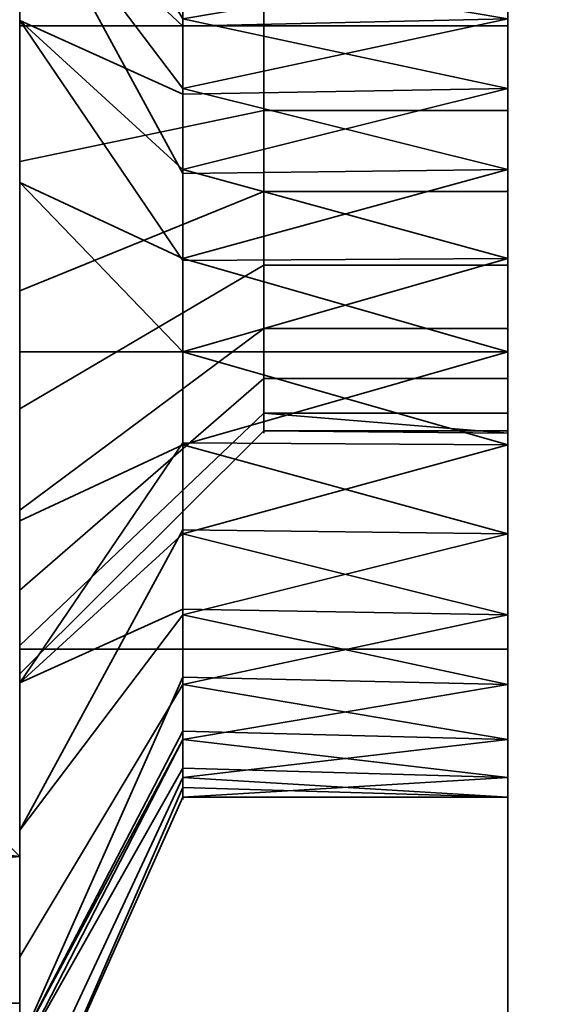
# Model space of a CAD drawing. Header units: millimetres. Extents: x -490 to 6690, y -115 to 132.
# Tile 259 of 656: x 1141 to 1144.33, y -21.01 to -14.96. Entities that reach past the tile are written whole.
import ezdxf

# ---------------------------------------------------------------- set-up
doc = ezdxf.new("R2010")
doc.units = ezdxf.units.MM
doc.layers.add('151', color=7, linetype='Continuous', true_color=0xffffff)

# ---------------------------------------------------------------- blocks, each defined once
blk = doc.blocks.new('UG_SURFACE_093')
at = {"layer": '151', "color": 252, "linetype": 'Continuous', "lineweight": 35}
for points in [[(1141, -26, 2017), (1859, -26, 2017), (1859, 0, 2017), (1141, 0, 2017)], [(1141, 0, 2017), (1141, -9, 1140.4999), (1141, -14.6043, 1140.5953), (1141, -20.1, 1142)], [(1141, -20.1, 1142), (1141, -21.5, 1142), (1141, -26, 2017), (1141, 0, 2017)], [(1141, -21, 1035), (1141, 0, 2), (1141, -26)], [(1141, 0, 2), (1141, -21, 1035), (1141, -14, 1035)], [(1141, 0, 2), (1141, -2), (1141, -26)], [(1141, -26), (1141, -2), (1859, -2), (1859, -26)], [(1141, -20.1, 1115), (1141, -14.6043, 1116.4048), (1141, -9, 1116.5), (1141, -14, 1065.0001)], [(1141, -21, 1035), (1121.0001, -21, 1035), (1121.0001, -14, 1035), (1141, -14, 1035)], [(1141, -14, 1065.0001), (1121.0001, -14, 1065.0001), (1121.0001, -21, 1065.0001), (1141, -21, 1065.0001)], [(1141, -14, 1065.0001), (1141, -21, 1065.0001), (1141, -21.5, 1115), (1141, -20.1, 1115)], [(1131, -19, 1115.3934), (1135.4551, -14.5449, 1115.8864), (1141, -20.1, 1115)], [(1141, -20.1, 1142), (1135.4551, -14.5449, 1141.1136), (1131, -19, 1141.6066)], [(1135.4551, -14.5449, 1115.8864), (1141, -14.6043, 1116.4048), (1141, -20.1, 1115)], [(1141, -20.1, 1142), (1141, -14.6043, 1140.5953), (1135.4551, -14.5449, 1141.1136)], [(1141, -20.1, 1115), (1131, -20.1, 1115), (1131, -19, 1115.3934)], [(1131, -19, 1141.6066), (1131, -20.1, 1142), (1141, -20.1, 1142)], [(1141, -20.1, 1115), (1141, -21.5, 1115), (1131.5, -21.5, 1115), (1131, -21, 1115)], [(1131, -21, 1115), (1131, -20.1, 1115), (1141, -20.1, 1115)], [(1141, -20.1, 1142), (1131, -20.1, 1142), (1131, -21, 1142)], [(1131, -21, 1142), (1131.5, -21.5, 1142), (1141, -21.5, 1142), (1141, -20.1, 1142)], [(1141, -21, 1065.0001), (1121.0001, -21, 1065.0001), (1121.0001, -21, 1035), (1141, -21, 1035)], [(1141, -21.5, 1115), (1141, -21, 1065.0001), (1141, -21, 1035), (1141, -26)]]:
    blk.add_3dface(points, dxfattribs=at)
blk = doc.blocks.new('UG_SURFACE_094')
at = {"layer": '151', "color": 252, "linetype": 'Continuous', "lineweight": 35}
for points in [[(1141, -5, 977), (1141, -14.9663, 1007.4322), (1141, -13.2843, 1008.6544)], [(1141, -14.9663, 1007.4322), (1141, -5, 977), (1141, -11.5359, 981.5), (1141, -12.6489, 982.7361)], [(1141, -21.25, 1090), (1141, -5, 1090), (1141, -14, 1065.0001), (1141, -21, 1065.0001)], [(1141, -5, 1090), (1141, -21.25, 1090), (1141, -20.1, 1115), (1141, -14.6043, 1116.4048)], [(1141, -15, 1185.5), (1141, -13.3731, 1185.8459), (1141, -9, 1140.4999), (1141, -14.6043, 1140.5953)], [(1144.0001, -13.9832, 1187.2162), (1144.0001, -15, 1187), (1144.0001, -23, 1154), (1144.0001, -10.5, 1154)], [(1144.0001, -15.5198, 981.9454), (1144.0001, -14.4802, 981.9454), (1144.0001, -10.5, 1003.9999), (1144.0001, -23, 1003.9999)], [(1144.0001, -10.5, 1003.9999), (1213.0001, -10.5, 1003.9999), (1213.0001, -23, 1003.9999), (1144.0001, -23, 1003.9999)], [(1213.0001, -10.5, 1154), (1144.0001, -10.5, 1154), (1144.0001, -23, 1154), (1213.0001, -23, 1154)], [(1144.0001, -23, 1005), (1212.5858, -23, 1005), (1212.5858, -10.5, 1005), (1144.0001, -10.5, 1005)], [(1212.5858, -23, 1153), (1144.0001, -23, 1153), (1144.0001, -10.5, 1153), (1212.5858, -10.5, 1153)], [(1144.0001, -10.5, 1005), (1144.0001, -14.6184, 1010.625), (1144.0001, -15.3836, 1009.7752)], [(1144.0001, -10.5, 1153), (1144.0001, -23, 1153), (1144.0001, -17, 1014.75), (1144.0001, -15.8815, 1014.5123)], [(1144.0001, -15.8815, 1014.5123), (1144.0001, -14.9564, 1013.8401), (1144.0001, -10.5, 1153)], [(1144.0001, -23, 1005), (1144.0001, -10.5, 1005), (1144.0001, -16.4282, 1009.3101), (1144.0001, -17.5718, 1009.3101)], [(1144.0001, -15.3836, 1009.7752), (1144.0001, -16.4282, 1009.3101), (1144.0001, -10.5, 1005)], [(1141, -15, 1202), (1144.0001, -15, 1202), (1144.0001, -11.1732, 1201.2388), (1141, -11.1732, 1201.2388)], [(1141, -11.1732, 967.7612), (1144.0001, -11.1732, 967.7612), (1144.0001, -15, 967), (1141, -15, 967)], [(1141, -15, 975.5), (1141, -13.3731, 975.8458), (1141, -11.1732, 967.7612), (1141, -15, 967)], [(1141, -15, 1202), (1141, -11.1732, 1201.2388), (1141, -14.1684, 1193.4125)], [(1144.0001, -14.4802, 1191.9453), (1144.0001, -11.1732, 1201.2388), (1144.0001, -15, 1202)], [(1144.0001, -13.9832, 977.2161), (1144.0001, -15, 977), (1144.0001, -15, 967), (1144.0001, -11.1732, 967.7612)], [(1141, -12.6489, 982.7361), (1141, -14.1684, 983.4126), (1141, -17, 1007), (1141, -14.9663, 1007.4322)], [(1141, -14.0611, 1016.0451), (1141, -12.6699, 1014.5), (1142.0017, -14.6184, 1013.375), (1142.0017, -15.001, 1013.7999)], [(1142.0017, -15.4189, 1009.8238), (1142.0017, -14.9564, 1010.1599), (1141, -13.2843, 1008.6544), (1141, -14.9663, 1007.4322)], [(1142.5, -15, 977), (1142.5, -13.9832, 977.2161), (1141, -13.3731, 975.8458), (1141, -15, 975.5)], [(1142.5, -15, 1187), (1142.5, -13.9832, 1187.2162), (1141, -13.3731, 1185.8459), (1141, -15, 1185.5)], [(1141, -21, 1035), (1121.0001, -21, 1035), (1121.0001, -14, 1035), (1141, -14, 1035)], [(1141, -14, 1065.0001), (1121.0001, -14, 1065.0001), (1121.0001, -21, 1065.0001), (1141, -21, 1065.0001)], [(1141, -14.0611, 1016.0451), (1141, -15.9604, 1016.8908), (1141, -14, 1035)], [(1141, -15.9604, 1016.8908), (1141, -18.0396, 1016.8908), (1141, -21, 1035), (1141, -14, 1035)], [(1142.5, -15, 977), (1144.0001, -15, 977), (1144.0001, -13.9832, 977.2161), (1142.5, -13.9832, 977.2161)], [(1142.5, -15, 1187), (1144.0001, -15, 1187), (1144.0001, -13.9832, 1187.2162), (1142.5, -13.9832, 1187.2162)], [(1141, -14.0611, 1016.0451), (1142.0017, -15.3836, 1014.2248), (1142.0017, -15.9059, 1014.4573)], [(1142.0017, -15.001, 1013.7999), (1142.0017, -15.3836, 1014.2248), (1141, -14.0611, 1016.0451)], [(1142.0017, -15.9059, 1014.4573), (1142.0017, -16.4282, 1014.6899), (1141, -15.9604, 1016.8908), (1141, -14.0611, 1016.0451)], [(1142.5, -14.4802, 981.9454), (1142.5, -15.5198, 981.9454), (1141, -15.8316, 983.4126), (1141, -14.1684, 983.4126)], [(1142.5, -14.4802, 1191.9453), (1142.5, -15.5198, 1191.9453), (1141, -15.8316, 1193.4125), (1141, -14.1684, 1193.4125)], [(1141, -19.0337, 1007.4322), (1141, -17, 1007), (1141, -14.1684, 983.4126), (1141, -15.8316, 983.4126)], [(1141, -14.1684, 1193.4125), (1141, -15.8316, 1193.4125), (1141, -18.8268, 1201.2388), (1141, -15, 1202)], [(1142.5, -14.4802, 981.9454), (1144.0001, -14.4802, 981.9454), (1144.0001, -15.5198, 981.9454), (1142.5, -15.5198, 981.9454)], [(1142.5, -14.4802, 1191.9453), (1144.0001, -14.4802, 1191.9453), (1144.0001, -15.5198, 1191.9453), (1142.5, -15.5198, 1191.9453)], [(1144.0001, -15, 1202), (1144.0001, -18.8268, 1201.2388), (1144.0001, -15.5198, 1191.9453), (1144.0001, -14.4802, 1191.9453)], [(1131, -19, 1115.3934), (1135.4551, -14.5449, 1115.8864), (1141, -20.1, 1115)], [(1141, -20.1, 1142), (1135.4551, -14.5449, 1141.1136), (1131, -19, 1141.6066)], [(1135.4551, -14.5449, 1115.8864), (1141, -14.6043, 1116.4048), (1141, -20.1, 1115)], [(1141, -20.1, 1142), (1141, -14.6043, 1140.5953), (1135.4551, -14.5449, 1141.1136)], [(1141, -15, 1185.5), (1141, -14.6043, 1140.5953), (1141, -20.1, 1142)], [(1144.0001, -14.9564, 1013.8401), (1142.0017, -15.001, 1013.7999), (1142.0017, -14.6184, 1013.375)], [(1142.0017, -14.9564, 1010.1599), (1144.0001, -15.3836, 1009.7752), (1144.0001, -14.6184, 1010.625)], [(1141, -14.9663, 1007.4322), (1142.0017, -15.8815, 1009.4877), (1142.0017, -15.4189, 1009.8238)], [(1141, -14.9663, 1007.4322), (1141, -17, 1007), (1142.0017, -17, 1009.25), (1142.0017, -16.4407, 1009.3689)], [(1142.0017, -16.4407, 1009.3689), (1142.0017, -15.8815, 1009.4877), (1141, -14.9663, 1007.4322)], [(1144.0001, -14.9564, 1013.8401), (1144.0001, -15.8815, 1014.5123), (1142.0017, -15.3836, 1014.2248)], [(1142.0017, -14.9564, 1010.1599), (1142.0017, -15.4189, 1009.8238), (1144.0001, -15.3836, 1009.7752)], [(1142.0017, -15.3836, 1014.2248), (1142.0017, -15.001, 1013.7999), (1144.0001, -14.9564, 1013.8401)], [(1142.5, -16.0168, 977.2161), (1142.5, -15, 977), (1141, -15, 975.5), (1141, -16.6269, 975.8458)], [(1141, -18.8268, 1201.2388), (1144.0001, -18.8268, 1201.2388), (1144.0001, -15, 1202), (1141, -15, 1202)], [(1141, -15, 967), (1144.0001, -15, 967), (1144.0001, -18.8268, 967.7612), (1141, -18.8268, 967.7612)], [(1142.5, -16.0168, 1187.2162), (1142.5, -15, 1187), (1141, -15, 1185.5), (1141, -16.6269, 1185.8459)], [(1141, -15, 967), (1141, -18.8268, 967.7612), (1141, -16.6269, 975.8458), (1141, -15, 975.5)], [(1141, -20.1, 1142), (1141, -21.25, 1142), (1141, -16.6269, 1185.8459), (1141, -15, 1185.5)], [(1142.5, -16.0168, 977.2161), (1144.0001, -16.0168, 977.2161), (1144.0001, -15, 977), (1142.5, -15, 977)], [(1142.5, -16.0168, 1187.2162), (1144.0001, -16.0168, 1187.2162), (1144.0001, -15, 1187), (1142.5, -15, 1187)], [(1144.0001, -15, 1187), (1144.0001, -23.3827, 1153.9239), (1144.0001, -23, 1154)], [(1144.0001, -15, 1187), (1144.0001, -23.9239, 1153.3827), (1144.0001, -23.7071, 1153.7071)], [(1144.0001, -23.7071, 1153.7071), (1144.0001, -23.3827, 1153.9239), (1144.0001, -15, 1187)], [(1144.0001, -18.8268, 967.7612), (1144.0001, -15, 967), (1144.0001, -15, 977), (1144.0001, -16.0168, 977.2161)], [(1144.0001, -23.9239, 1153.3827), (1144.0001, -15, 1187), (1144.0001, -16.0168, 1187.2162)], [(1144.0001, -15.8815, 1014.5123), (1142.0017, -15.9059, 1014.4573), (1142.0017, -15.3836, 1014.2248)], [(1144.0001, -16.4282, 1009.3101), (1144.0001, -15.3836, 1009.7752), (1142.0017, -15.8815, 1009.4877)], [(1144.0001, -15.3836, 1009.7752), (1142.0017, -15.4189, 1009.8238), (1142.0017, -15.8815, 1009.4877)], [(1142.5, -15.5198, 981.9454), (1142.5, -16.4695, 981.5226), (1141, -17.3511, 982.7361), (1141, -15.8316, 983.4126)], [(1142.5, -15.5198, 1191.9453), (1142.5, -16.4695, 1191.5226), (1141, -17.3511, 1192.736), (1141, -15.8316, 1193.4125)], [(1142.5, -15.5198, 981.9454), (1144.0001, -15.5198, 981.9454), (1144.0001, -16.4695, 981.5226), (1142.5, -16.4695, 981.5226)], [(1142.5, -15.5198, 1191.9453), (1144.0001, -15.5198, 1191.9453), (1144.0001, -16.4695, 1191.5226), (1142.5, -16.4695, 1191.5226)], [(1144.0001, -16.4695, 981.5226), (1144.0001, -15.5198, 981.9454), (1144.0001, -23, 1003.9999), (1144.0001, -23.3827, 1004.0761)], [(1144.0001, -18.8268, 1201.2388), (1144.0001, -22.0711, 1199.071), (1144.0001, -16.4695, 1191.5226), (1144.0001, -15.5198, 1191.9453)], [(1141, -19.0337, 1007.4322), (1141, -15.8316, 983.4126), (1141, -17.3511, 982.7361)], [(1141, -15.8316, 1193.4125), (1141, -17.3511, 1192.736), (1141, -21.25, 1199.6197), (1141, -18.8268, 1201.2388)], [(1142.0017, -16.4282, 1014.6899), (1144.0001, -15.8815, 1014.5123), (1144.0001, -17, 1014.75)], [(1142.0017, -15.8815, 1009.4877), (1142.0017, -16.4407, 1009.3689), (1144.0001, -16.4282, 1009.3101)], [(1142.0017, -16.4282, 1014.6899), (1142.0017, -15.9059, 1014.4573), (1144.0001, -15.8815, 1014.5123)], [(1141, -15.9604, 1016.8908), (1142.0017, -16.4282, 1014.6899), (1142.0017, -17, 1014.6899)], [(1142.0017, -17, 1014.6899), (1142.0017, -17.5718, 1014.6899), (1141, -18.0396, 1016.8908), (1141, -15.9604, 1016.8908)], [(1142.5, -16.8579, 977.8272), (1142.5, -16.0168, 977.2161), (1141, -16.6269, 975.8458), (1141, -17.9726, 976.8234)], [(1142.5, -16.8579, 1187.8272), (1142.5, -16.0168, 1187.2162), (1141, -16.6269, 1185.8459), (1141, -17.9726, 1186.8235)], [(1142.5, -16.8579, 977.8272), (1144.0001, -16.8579, 977.8272), (1144.0001, -16.0168, 977.2161), (1142.5, -16.0168, 977.2161)], [(1142.5, -16.8579, 1187.8272), (1144.0001, -16.8579, 1187.8272), (1144.0001, -16.0168, 1187.2162), (1142.5, -16.0168, 1187.2162)], [(1144.0001, -16.0168, 977.2161), (1144.0001, -16.8579, 977.8272), (1144.0001, -24.2388, 973.1731), (1144.0001, -22.0711, 969.9289)], [(1144.0001, -22.0711, 969.9289), (1144.0001, -18.8268, 967.7612), (1144.0001, -16.0168, 977.2161)], [(1144.0001, -16.0168, 1187.2162), (1144.0001, -16.8579, 1187.8272), (1144.0001, -23.9239, 1153.3827)], [(1144.0001, -17, 1014.75), (1142.0017, -17, 1014.6899), (1142.0017, -16.4282, 1014.6899)], [(1144.0001, -17.5718, 1009.3101), (1144.0001, -16.4282, 1009.3101), (1142.0017, -17, 1009.25)], [(1144.0001, -16.4282, 1009.3101), (1142.0017, -16.4407, 1009.3689), (1142.0017, -17, 1009.25)], [(1142.5, -16.4695, 981.5226), (1142.5, -17.1651, 980.75), (1141, -18.4641, 981.5), (1141, -17.3511, 982.7361)], [(1142.5, -16.4695, 1191.5226), (1142.5, -17.1651, 1190.75), (1141, -18.4641, 1191.4999), (1141, -17.3511, 1192.736)], [(1142.5, -16.4695, 981.5226), (1144.0001, -16.4695, 981.5226), (1144.0001, -17.1651, 980.75), (1142.5, -17.1651, 980.75)], [(1142.5, -16.4695, 1191.5226), (1144.0001, -16.4695, 1191.5226), (1144.0001, -17.1651, 1190.75), (1142.5, -17.1651, 1190.75)], [(1144.0001, -16.4695, 981.5226), (1144.0001, -23.3827, 1004.0761), (1144.0001, -23.7071, 1004.2928)], [(1144.0001, -23.9239, 1004.6173), (1144.0001, -17.1651, 980.75), (1144.0001, -16.4695, 981.5226)], [(1144.0001, -17.1651, 1190.75), (1144.0001, -16.4695, 1191.5226), (1144.0001, -22.0711, 1199.071), (1144.0001, -24.2388, 1195.8269)], [(1144.0001, -23.7071, 1004.2928), (1144.0001, -23.9239, 1004.6173), (1144.0001, -16.4695, 981.5226)], [(1141, -18.8268, 967.7612), (1141, -21.25, 969.3803), (1141, -17.9726, 976.8234), (1141, -16.6269, 975.8458)], [(1141, -21.25, 1142), (1141, -17.9726, 1186.8235), (1141, -16.6269, 1185.8459)], [(1142.5, -17.3776, 978.7275), (1142.5, -16.8579, 977.8272), (1141, -17.9726, 976.8234), (1141, -18.8042, 978.2639)], [(1142.5, -17.3776, 1188.7275), (1142.5, -16.8579, 1187.8272), (1141, -17.9726, 1186.8235), (1141, -18.8042, 1188.2639)], [(1142.5, -17.3776, 978.7275), (1144.0001, -17.3776, 978.7275), (1144.0001, -16.8579, 977.8272), (1142.5, -16.8579, 977.8272)], [(1142.5, -17.3776, 1188.7275), (1144.0001, -17.3776, 1188.7275), (1144.0001, -16.8579, 1187.8272), (1142.5, -16.8579, 1187.8272)], [(1144.0001, -23.9239, 1153.3827), (1144.0001, -16.8579, 1187.8272), (1144.0001, -17.3776, 1188.7275)], [(1144.0001, -25, 977), (1144.0001, -24.2388, 973.1731), (1144.0001, -16.8579, 977.8272), (1144.0001, -17.3776, 978.7275)], [(1142.0017, -17.5593, 1009.3689), (1142.0017, -17, 1009.25), (1141, -17, 1007), (1141, -19.0337, 1007.4322)], [(1144.0001, -17, 1014.75), (1144.0001, -18.1185, 1014.5123), (1142.0017, -17.5718, 1014.6899)], [(1142.0017, -17.5718, 1014.6899), (1142.0017, -17, 1014.6899), (1144.0001, -17, 1014.75)], [(1142.0017, -17, 1009.25), (1142.0017, -17.5593, 1009.3689), (1144.0001, -17.5718, 1009.3101)], [(1144.0001, -18.1185, 1014.5123), (1144.0001, -17, 1014.75), (1144.0001, -23, 1153)], [(1142.5, -17.1651, 980.75), (1142.5, -17.4863, 979.7613), (1141, -18.9781, 979.9181), (1141, -18.4641, 981.5)], [(1142.5, -17.1651, 1190.75), (1142.5, -17.4863, 1189.7613), (1141, -18.9781, 1189.9182), (1141, -18.4641, 1191.4999)], [(1142.5, -17.1651, 980.75), (1144.0001, -17.1651, 980.75), (1144.0001, -17.4863, 979.7613), (1142.5, -17.4863, 979.7613)], [(1142.5, -17.1651, 1190.75), (1144.0001, -17.1651, 1190.75), (1144.0001, -17.4863, 1189.7613), (1142.5, -17.4863, 1189.7613)], [(1144.0001, -25, 977), (1144.0001, -17.4863, 979.7613), (1144.0001, -17.1651, 980.75), (1144.0001, -23.9239, 1004.6173)], [(1144.0001, -17.4863, 1189.7613), (1144.0001, -17.1651, 1190.75), (1144.0001, -24.2388, 1195.8269), (1144.0001, -25, 1192)], [(1141, -17.3511, 982.7361), (1141, -18.4641, 981.5), (1141, -19.0337, 1007.4322)], [(1141, -21.25, 1199.6197), (1141, -17.3511, 1192.736), (1141, -18.4641, 1191.4999)], [(1142.5, -17.4863, 979.7613), (1142.5, -17.3776, 978.7275), (1141, -18.8042, 978.2639), (1141, -18.9781, 979.9181)], [(1142.5, -17.4863, 1189.7613), (1142.5, -17.3776, 1188.7275), (1141, -18.8042, 1188.2639), (1141, -18.9781, 1189.9182)], [(1142.5, -17.3776, 978.7275), (1142.5, -17.4863, 979.7613), (1144.0001, -17.5, 979.5)], [(1144.0001, -17.5, 979.5), (1144.0001, -17.3776, 978.7275), (1142.5, -17.3776, 978.7275)], [(1142.5, -17.3776, 1188.7275), (1142.5, -17.4863, 1189.7613), (1144.0001, -17.5, 1189.5)], [(1144.0001, -17.5, 1189.5), (1144.0001, -17.3776, 1188.7275), (1142.5, -17.3776, 1188.7275)], [(1144.0001, -17.3776, 1188.7275), (1144.0001, -25, 1192), (1144.0001, -24, 1153), (1144.0001, -23.9239, 1153.3827)], [(1144.0001, -25, 1192), (1144.0001, -17.3776, 1188.7275), (1144.0001, -17.5, 1189.5)], [(1144.0001, -25, 977), (1144.0001, -17.3776, 978.7275), (1144.0001, -17.5, 979.5)], [(1142.5, -17.4863, 979.7613), (1144.0001, -17.4863, 979.7613), (1144.0001, -17.5, 979.5)], [(1142.5, -17.4863, 1189.7613), (1144.0001, -17.4863, 1189.7613), (1144.0001, -17.5, 1189.5)], [(1144.0001, -17.5, 1189.5), (1144.0001, -17.4863, 1189.7613), (1144.0001, -25, 1192)], [(1144.0001, -17.5, 979.5), (1144.0001, -17.4863, 979.7613), (1144.0001, -25, 977)], [(1141, -19.0337, 1007.4322), (1142.0017, -18.1185, 1009.4877), (1142.0017, -17.5593, 1009.3689)], [(1141, -19.9389, 1016.0451), (1141, -18.0396, 1016.8908), (1142.0017, -17.5718, 1014.6899), (1142.0017, -18.0941, 1014.4573)], [(1144.0001, -17.5718, 1009.3101), (1142.0017, -17.5593, 1009.3689), (1142.0017, -18.1185, 1009.4877)], [(1142.0017, -18.1185, 1009.4877), (1144.0001, -18.6164, 1009.7752), (1144.0001, -17.5718, 1009.3101)], [(1144.0001, -18.1185, 1014.5123), (1142.0017, -18.0941, 1014.4573), (1142.0017, -17.5718, 1014.6899)], [(1144.0001, -23, 1005), (1144.0001, -17.5718, 1009.3101), (1144.0001, -18.6164, 1009.7752)], [(1141, -18.8042, 978.2639), (1141, -17.9726, 976.8234), (1141, -21.25, 969.3803)], [(1141, -21.25, 1142), (1141, -18.8042, 1188.2639), (1141, -17.9726, 1186.8235)], [(1141, -21, 1035), (1141, -18.0396, 1016.8908), (1141, -19.9389, 1016.0451)], [(1142.0017, -18.0941, 1014.4573), (1142.0017, -18.6164, 1014.2248), (1141, -19.9389, 1016.0451)], [(1142.0017, -18.5811, 1009.8238), (1142.0017, -18.1185, 1009.4877), (1141, -19.0337, 1007.4322)], [(1142.0017, -18.6164, 1014.2248), (1142.0017, -18.0941, 1014.4573), (1144.0001, -18.1185, 1014.5123)], [(1142.0017, -18.6164, 1014.2248), (1144.0001, -18.1185, 1014.5123), (1144.0001, -19.0436, 1013.8401)], [(1142.0017, -18.1185, 1009.4877), (1142.0017, -18.5811, 1009.8238), (1144.0001, -18.6164, 1009.7752)], [(1144.0001, -23, 1153), (1144.0001, -19.0436, 1013.8401), (1144.0001, -18.1185, 1014.5123)], [(1141, -19.0337, 1007.4322), (1141, -18.4641, 981.5), (1141, -18.9781, 979.9181)], [(1141, -18.4641, 1191.4999), (1141, -18.9781, 1189.9182), (1141, -21.25, 1199.6197)], [(1141, -19.0337, 1007.4322), (1141, -20.7157, 1008.6544), (1142.0017, -19.0436, 1010.1599), (1142.0017, -18.5811, 1009.8238)], [(1141, -21.25, 1014.589), (1141, -19.9389, 1016.0451), (1142.0017, -18.6164, 1014.2248), (1142.0017, -18.999, 1013.7999)], [(1144.0001, -18.6164, 1009.7752), (1142.0017, -18.5811, 1009.8238), (1142.0017, -19.0436, 1010.1599)], [(1144.0001, -19.3816, 1010.625), (1144.0001, -18.6164, 1009.7752), (1142.0017, -19.0436, 1010.1599)], [(1144.0001, -19.0436, 1013.8401), (1142.0017, -18.999, 1013.7999), (1142.0017, -18.6164, 1014.2248)], [(1144.0001, -18.6164, 1009.7752), (1144.0001, -19.3816, 1010.625), (1144.0001, -23, 1005)], [(1141, -21.25, 969.3803), (1141, -18.9781, 979.9181), (1141, -18.8042, 978.2639)], [(1141, -18.9781, 1189.9182), (1141, -18.8042, 1188.2639), (1141, -21.25, 1142), (1141, -21.25, 1199.6197)], [(1144.0001, -22.0711, 1199.071), (1144.0001, -18.8268, 1201.2388), (1141, -18.8268, 1201.2388), (1141, -21.25, 1199.6197)], [(1141, -21.25, 969.3803), (1141, -18.8268, 967.7612), (1144.0001, -18.8268, 967.7612), (1144.0001, -22.0711, 969.9289)], [(1141, -18.9781, 979.9181), (1141, -21.25, 969.3803), (1141, -19.0337, 1007.4322)], [(1141, -20.1, 1115), (1131, -20.1, 1115), (1131, -19, 1115.3934)], [(1131, -19, 1141.6066), (1131, -20.1, 1142), (1141, -20.1, 1142)], [(1142.0017, -18.999, 1013.7999), (1142.0017, -19.3816, 1013.375), (1141, -21.25, 1014.589)], [(1141, -20.7157, 1008.6544), (1141, -19.0337, 1007.4322), (1141, -21.25, 969.3803)], [(1142.0017, -19.3295, 1010.655), (1142.0017, -19.0436, 1010.1599), (1141, -20.7157, 1008.6544), (1141, -21.25, 1009.5798)], [(1142.0017, -19.3816, 1013.375), (1142.0017, -18.999, 1013.7999), (1144.0001, -19.0436, 1013.8401)], [(1144.0001, -19.0436, 1013.8401), (1144.0001, -19.6154, 1012.8498), (1142.0017, -19.3816, 1013.375)], [(1142.0017, -19.0436, 1010.1599), (1142.0017, -19.3295, 1010.655), (1144.0001, -19.3816, 1010.625)], [(1144.0001, -19.6154, 1012.8498), (1144.0001, -19.0436, 1013.8401), (1144.0001, -23, 1153)], [(1141, -21.25, 1009.5798), (1141, -21.7553, 1010.4549), (1142.0017, -19.6154, 1011.1502), (1142.0017, -19.3295, 1010.655)], [(1144.0001, -19.3816, 1010.625), (1142.0017, -19.3295, 1010.655), (1142.0017, -19.6154, 1011.1502)], [(1141, -21.3301, 1014.5), (1142.0017, -19.3816, 1013.375), (1142.0017, -19.5583, 1012.8312)], [(1142.0017, -19.3816, 1013.375), (1141, -21.3301, 1014.5), (1141, -21.25, 1014.589)], [(1142.0017, -19.6154, 1011.1502), (1144.0001, -19.7349, 1011.7126), (1144.0001, -19.3816, 1010.625)], [(1144.0001, -19.6154, 1012.8498), (1142.0017, -19.5583, 1012.8312), (1142.0017, -19.3816, 1013.375)], [(1144.0001, -23, 1005), (1144.0001, -19.3816, 1010.625), (1144.0001, -19.7349, 1011.7126)], [(1142.0017, -19.5583, 1012.8312), (1142.0017, -19.7349, 1012.2875), (1141, -21.9726, 1012.5227), (1141, -21.3301, 1014.5)], [(1142.0017, -19.7349, 1012.2875), (1142.0017, -19.5583, 1012.8312), (1144.0001, -19.6154, 1012.8498)], [(1142.0017, -19.6752, 1011.7189), (1142.0017, -19.6154, 1011.1502), (1141, -21.7553, 1010.4549), (1141, -21.9726, 1012.5227)], [(1142.0017, -19.7349, 1012.2875), (1144.0001, -19.6154, 1012.8498), (1144.0001, -19.7349, 1011.7126)], [(1142.0017, -19.6154, 1011.1502), (1142.0017, -19.6752, 1011.7189), (1144.0001, -19.7349, 1011.7126)], [(1144.0001, -19.7349, 1011.7126), (1144.0001, -19.6154, 1012.8498), (1144.0001, -23, 1153), (1144.0001, -23, 1005)], [(1141, -21.9726, 1012.5227), (1142.0017, -19.7349, 1012.2875), (1142.0017, -19.6752, 1011.7189)], [(1144.0001, -19.7349, 1011.7126), (1142.0017, -19.6752, 1011.7189), (1142.0017, -19.7349, 1012.2875)], [(1141, -19.9389, 1016.0451), (1141, -21.25, 1014.589), (1141, -21, 1035)], [(1131, -21, 1115), (1131, -20.1, 1115), (1141, -20.1, 1115), (1141, -21.25, 1115)], [(1141, -21.25, 1142), (1141, -20.1, 1142), (1131, -20.1, 1142), (1131, -21, 1142)], [(1141, -21.25, 1090), (1141, -21.25, 1115), (1141, -20.1, 1115)], [(1141, -21.25, 969.3803), (1141, -21.25, 1009.5798), (1141, -20.7157, 1008.6544)], [(1141, -21, 1065.0001), (1121.0001, -21, 1065.0001), (1121.0001, -21, 1035), (1141, -21, 1035)], [(1141, -21.25, 1115), (1141, -21.5, 1115), (1131.5, -21.5, 1115), (1131, -21, 1115)], [(1131, -21, 1142), (1131.5, -21.5, 1142), (1141, -21.5, 1142), (1141, -21.25, 1142)], [(1141, -21.25, 1014.589), (1141, -21.25, 1090), (1141, -21, 1065.0001), (1141, -21, 1035)]]:
    blk.add_3dface(points, dxfattribs=at)
blk = doc.blocks.new('UG_SURFACE_114')
at = {"layer": '151', "color": 41, "linetype": 'Continuous', "lineweight": 35}
for points in [[(1938.2499, -25, 2095.2499), (1938.2499, -10, 2095.2499), (1061.7501, -10, 2095.2499), (1061.7501, -25, 2095.2499)], [(1868.25, -10, 2025.25), (1868.25, -25, 2025.25), (1131.75, -25, 2025.25), (1131.75, -10, 2025.25)]]:
    blk.add_3dface(points, dxfattribs=at)
blk = doc.blocks.new('UG_SURFACE_115')
at = {"layer": '151', "color": 14, "linetype": 'Continuous', "lineweight": 35}
for points in [[(1943.2499, -22, 2100.25), (1943.2499, -6.25, 2100.25), (1056.7501, -6.25, 2100.25), (1056.7501, -22, 2100.25)], [(1061.7501, -6.25, 2095.2499), (1938.2499, -6.25, 2095.2499), (1938.2499, -25, 2095.2499), (1061.7501, -25, 2095.2499)]]:
    blk.add_3dface(points, dxfattribs=at)
blk = doc.blocks.new('UG_SURFACE_116')
at = {"layer": '151', "color": 14, "linetype": 'Continuous', "lineweight": 35}
for points in [[(1863.25, 16.25, 2020.2501), (1863.25, -22, 2020.2501), (1136.75, -22, 2020.2501), (1136.75, 16.25, 2020.2501)], [(1868.25, -25, 2025.25), (1868.25, -10, 2025.25), (1131.75, -10, 2025.25), (1131.75, -25, 2025.25)]]:
    blk.add_3dface(points, dxfattribs=at)
blk = doc.blocks.new('UG_SURFACE_117')
at = {"layer": '151', "color": 7, "linetype": 'Continuous', "lineweight": 35}
for points in [[(1136.75, 16, 2020.2501), (1136.75, -22, 2020.2501), (1863.25, -22, 2020.2501), (1863.25, 16, 2020.2501)], [(1863, 16, 2020), (1863, -22, 2020), (1137, -22, 2020), (1137, 16, 2020)], [(1943.5, -22, 2100.5001), (1943.5, -6.25, 2100.5001), (1056.5, -6.25, 2100.5001), (1056.5, -22, 2100.5001)], [(1056.7501, -22, 2100.25), (1056.7501, -6.25, 2100.25), (1943.2499, -6.25, 2100.25), (1943.2499, -22, 2100.25)]]:
    blk.add_3dface(points, dxfattribs=at)

msp = doc.modelspace()

# ---------------------------------------------------------------- linework, layer by layer
at = {"layer": '151', "color": 253, "linetype": 'Continuous', "lineweight": -3}
for p, q in [((1144, -10.5, 1154), (1144, -23, 1154)), ((1144, -23, 1004), (1144, -10.5, 1004)), ((1144, -10.5, 1153), (1144, -23, 1153)), ((1144, -23, 1005), (1144, -10.5, 1005))]:
    msp.add_line(p, q, dxfattribs=at)
at = {"layer": '151', "color": 253, "linetype": 'Continuous', "lineweight": -3, "extrusion": (-1, 0, 0)}
for centre, radius in [((15, 979.5, -1142.5), 2.5), ((15, 1189.5, -1142.5), 2.5), ((15, 1189.5, -1144), 2.5), ((15, 979.5, -1144), 2.5), ((17, 1012, -1142.0018), 2.75)]:
    msp.add_circle(centre, radius, dxfattribs=at)
at = {"layer": '151', "color": 253, "linetype": 'Continuous', "lineweight": -3, "extrusion": (1, 0, 0)}
msp.add_circle((-17, 1012, 1144), 2.75, dxfattribs=at)
at = {"layer": '151', "color": 253, "linetype": 'Continuous', "lineweight": -3, "extrusion": (-1, 0, 0)}
for centre, start, end in [((15, 1192, -1144), 0, 180), ((15, 977, -1144), 180, 0)]:
    msp.add_arc(centre, 10, start, end, dxfattribs=at)

# ---------------------------------------------------------------- block references
at = {"layer": '151', "color": 253, "linetype": 'Continuous', "lineweight": -3}
for name in ['UG_SURFACE_116', 'UG_SURFACE_117', 'UG_SURFACE_093', 'UG_SURFACE_094', 'UG_SURFACE_115', 'UG_SURFACE_114']:
    msp.add_blockref(name, (0, 0), dxfattribs=at)

doc.saveas('drawing.dxf')
